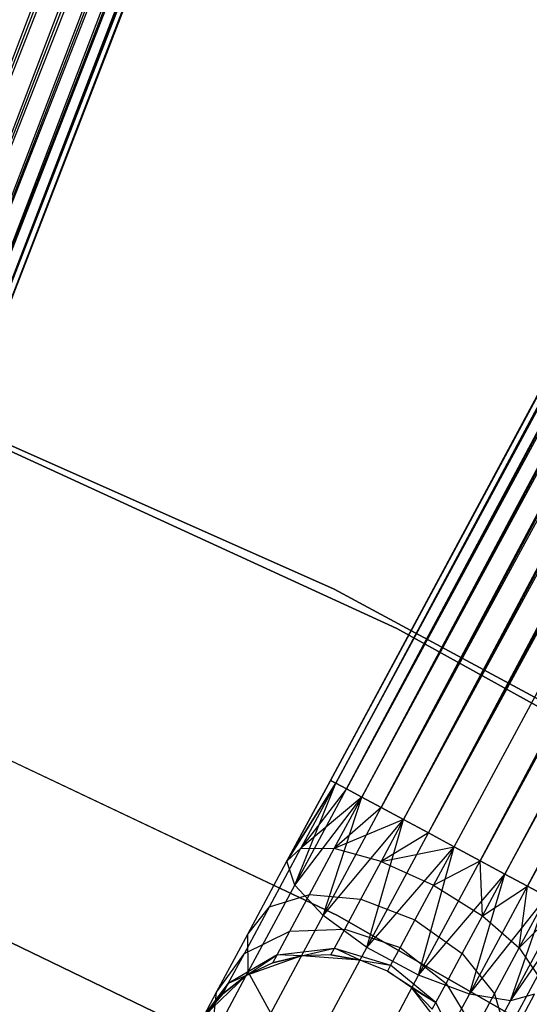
# Model space of a CAD drawing. Extents: x -102 to 102, y -101 to 102.
# Tile 431 of 481: x 17.4 to 21, y 37.01 to 43.97. Entities that reach past the tile are written whole.
import ezdxf

# ---------------------------------------------------------------- set-up
doc = ezdxf.new("R2010")
doc.units = 0
doc.header["$LTSCALE"] = 25.4
doc.layers.get('0').update_dxf_attribs({"linetype": 'CONTINUOUS'})

# ---------------------------------------------------------------- blocks, each defined once
blk = doc.blocks.new('NL2500011659_STL')
at = {"color": 0}
for p, q in [((29.3283, 75.1263, -6.5218), (16.0101, 40.1977, -6.5865)), ((29.3283, 75.1263, -6.5218), (16.0101, 40.1977, -6.5865)), ((16.0101, 40.1977, -8.4135), (29.5137, 75.0545, -8.4135)), ((16.0101, 40.1977, -8.4135), (29.5137, 75.0545, -8.4135)), ((16.179, 40.1323, -8.309), (29.5137, 75.0545, -8.4135)), ((16.179, 40.1323, -8.309), (29.5137, 75.0545, -8.4135)), ((16.0101, 40.1977, -6.5865), (29.6825, 74.9891, -6.691)), ((16.0101, 40.1977, -6.5865), (29.6825, 74.9891, -6.691)), ((16.179, 40.1323, -6.691), (29.6825, 74.9891, -6.691)), ((16.179, 40.1323, -6.691), (29.6825, 74.9891, -6.691)), ((29.6825, 74.9891, -6.691), (16.3238, 40.0762, -6.8309)), ((29.6825, 74.9891, -6.691), (16.3238, 40.0762, -6.8309)), ((29.8274, 74.9329, -8.1691), (16.179, 40.1323, -8.309)), ((29.8274, 74.9329, -8.1691), (16.179, 40.1323, -8.309)), ((16.3238, 40.0762, -8.1691), (29.8274, 74.9329, -8.1691)), ((16.3238, 40.0762, -8.1691), (29.8274, 74.9329, -8.1691)), ((16.4384, 40.0318, -8), (29.8274, 74.9329, -8.1691)), ((16.4384, 40.0318, -8), (29.8274, 74.9329, -8.1691)), ((16.3238, 40.0762, -6.8309), (29.942, 74.8885, -7)), ((16.3238, 40.0762, -6.8309), (29.942, 74.8885, -7)), ((16.4384, 40.0318, -7), (29.942, 74.8885, -7)), ((16.4384, 40.0318, -7), (29.942, 74.8885, -7)), ((30.0213, 74.8578, -7.809), (16.4384, 40.0318, -8)), ((30.0213, 74.8578, -7.809), (16.4384, 40.0318, -8)), ((29.942, 74.8885, -7), (16.5177, 40.0011, -7.191)), ((29.942, 74.8885, -7), (16.5177, 40.0011, -7.191)), ((16.5177, 40.0011, -7.809), (30.0213, 74.8578, -7.809)), ((16.5177, 40.0011, -7.809), (30.0213, 74.8578, -7.809)), ((16.5177, 40.0011, -7.191), (30.0618, 74.8421, -7.3955)), ((16.5177, 40.0011, -7.191), (30.0618, 74.8421, -7.3955)), ((16.5582, 39.9854, -7.6045), (30.0213, 74.8578, -7.809)), ((16.5582, 39.9854, -7.6045), (30.0213, 74.8578, -7.809)), ((30.0618, 74.8421, -7.3955), (16.5582, 39.9854, -7.6045)), ((16.5582, 39.9854, -7.3955), (30.0618, 74.8421, -7.3955)), ((30.0618, 74.8421, -7.3955), (16.5582, 39.9854, -7.6045)), ((16.5582, 39.9854, -7.3955), (30.0618, 74.8421, -7.3955)), ((19.595, 38.5904, -7.3955), (37.2796, 71.5235, -7.3955)), ((19.595, 38.5904, -7.6045), (37.2796, 71.5235, -7.3955)), ((19.595, 38.5904, -7.6045), (37.2796, 71.5235, -7.3955)), ((19.595, 38.5904, -7.3955), (37.2796, 71.5235, -7.3955)), ((37.3179, 71.5029, -7.809), (19.595, 38.5904, -7.6045)), ((37.3179, 71.5029, -7.809), (19.595, 38.5904, -7.6045)), ((37.2796, 71.5235, -7.3955), (19.6332, 38.5698, -7.191)), ((37.2796, 71.5235, -7.3955), (19.6332, 38.5698, -7.191)), ((19.6332, 38.5698, -7.809), (37.3179, 71.5029, -7.809)), ((19.6332, 38.5698, -7.809), (37.3179, 71.5029, -7.809)), ((19.7082, 38.5296, -8), (37.3179, 71.5029, -7.809)), ((19.7082, 38.5296, -8), (37.3179, 71.5029, -7.809)), ((19.6332, 38.5698, -7.191), (37.3929, 71.4627, -7)), ((19.6332, 38.5698, -7.191), (37.3929, 71.4627, -7)), ((19.7082, 38.5296, -7), (37.3929, 71.4627, -7)), ((19.7082, 38.5296, -7), (37.3929, 71.4627, -7)), ((37.3929, 71.4627, -7), (19.8164, 38.4715, -6.8309)), ((37.3929, 71.4627, -7), (19.8164, 38.4715, -6.8309)), ((37.5011, 71.4045, -8.1691), (19.7082, 38.5296, -8)), ((37.5011, 71.4045, -8.1691), (19.7082, 38.5296, -8)), ((19.8164, 38.4715, -8.1691), (37.5011, 71.4045, -8.1691)), ((19.8164, 38.4715, -8.1691), (37.5011, 71.4045, -8.1691)), ((19.9533, 38.398, -8.309), (37.5011, 71.4045, -8.1691)), ((19.9533, 38.398, -8.309), (37.5011, 71.4045, -8.1691)), ((19.8164, 38.4715, -6.8309), (37.638, 71.331, -6.691)), ((19.8164, 38.4715, -6.8309), (37.638, 71.331, -6.691)), ((19.9533, 38.398, -6.691), (37.638, 71.331, -6.691)), ((19.9533, 38.398, -6.691), (37.638, 71.331, -6.691)), ((37.638, 71.331, -6.691), (20.1128, 38.3123, -6.5865)), ((37.638, 71.331, -6.691), (20.1128, 38.3123, -6.5865)), ((37.7975, 71.2454, -8.4135), (19.9533, 38.398, -8.309)), ((37.7975, 71.2454, -8.4135), (19.9533, 38.398, -8.309)), ((20.1128, 38.3123, -8.4135), (37.7975, 71.2454, -8.4135)), ((20.1128, 38.3123, -8.4135), (37.7975, 71.2454, -8.4135)), ((20.288, 38.2182, -8.4782), (37.7975, 71.2454, -8.4135)), ((20.288, 38.2182, -8.4782), (37.7975, 71.2454, -8.4135)), ((20.1128, 38.3123, -6.5865), (37.9727, 71.1513, -6.5218)), ((20.1128, 38.3123, -6.5865), (37.9727, 71.1513, -6.5218)), ((20.288, 38.2182, -6.5218), (37.9727, 71.1513, -6.5218)), ((20.288, 38.2182, -6.5218), (37.9727, 71.1513, -6.5218)), ((20.288, 38.2182, -8.4782), (38.1558, 71.053, -8.5)), ((20.288, 38.2182, -8.4782), (38.1558, 71.053, -8.5)), ((20.4711, 38.1199, -6.5), (38.1558, 71.053, -6.5)), ((20.4711, 38.1199, -6.5), (38.1558, 71.053, -6.5)), ((20.4711, 38.1199, -8.5), (38.1558, 71.053, -8.5)), ((20.4711, 38.1199, -8.5), (38.1558, 71.053, -8.5)), ((20.6543, 38.0215, -8.4782), (38.1558, 71.053, -8.5)), ((20.6543, 38.0215, -8.4782), (38.1558, 71.053, -8.5)), ((20.6543, 38.0215, -6.5218), (38.339, 70.9546, -6.5218)), ((20.6543, 38.0215, -6.5218), (38.339, 70.9546, -6.5218)), ((38.339, 70.9546, -6.5218), (20.8295, 37.9275, -6.5865)), ((38.339, 70.9546, -6.5218), (20.8295, 37.9275, -6.5865)), ((38.5142, 70.8605, -8.4135), (20.6543, 38.0215, -8.4782)), ((38.5142, 70.8605, -8.4135), (20.6543, 38.0215, -8.4782)), ((20.8295, 37.9275, -8.4135), (38.5142, 70.8605, -8.4135)), ((20.8295, 37.9275, -8.4135), (38.5142, 70.8605, -8.4135)), ((20.989, 37.8418, -8.309), (38.5142, 70.8605, -8.4135)), ((20.989, 37.8418, -8.309), (38.5142, 70.8605, -8.4135)), ((20.8295, 37.9275, -6.5865), (38.6737, 70.7749, -6.691)), ((20.8295, 37.9275, -6.5865), (38.6737, 70.7749, -6.691)), ((20.989, 37.8418, -6.691), (38.6737, 70.7749, -6.691)), ((20.989, 37.8418, -6.691), (38.6737, 70.7749, -6.691)), ((38.8106, 70.7014, -8.1691), (20.989, 37.8418, -8.309)), ((38.8106, 70.7014, -8.1691), (20.989, 37.8418, -8.309)), ((19.621, 39.9422, 1), (16.5809, 41.2957, 1)), ((16.5809, 41.2957, 2), (19.621, 39.9422, 2)), ((19.621, 39.9422, 1), (16.5809, 41.2957, 1)), ((16.5809, 41.2957, 2), (19.621, 39.9422, 2)), ((20.065, 39.6653, 1), (17.0443, 41.0526, 1)), ((17.0443, 41.0526, -6.5), (20.065, 39.6653, -6.5)), ((20.065, 39.6653, 1), (17.0443, 41.0526, 1)), ((17.0443, 41.0526, -6.5), (20.065, 39.6653, -6.5)), ((22.5515, 38.3654, 1), (19.621, 39.9422, 1)), ((19.621, 39.9422, 1), (19.621, 39.9422, 2)), ((19.621, 39.9422, 2), (22.5515, 38.3654, 2)), ((19.621, 39.9422, 1), (19.621, 39.9422, 2)), ((22.5515, 38.3654, 1), (19.621, 39.9422, 1)), ((19.621, 39.9422, 2), (22.5515, 38.3654, 2)), ((22.9736, 38.056, 1), (20.065, 39.6653, 1)), ((20.065, 39.6653, -6.5), (22.9736, 38.056, -6.5)), ((20.065, 39.6653, 1), (20.065, 39.6653, -6.5)), ((22.9736, 38.056, 1), (20.065, 39.6653, 1)), ((20.065, 39.6653, -6.5), (22.9736, 38.056, -6.5)), ((20.065, 39.6653, 1), (20.065, 39.6653, -6.5)), ((16.7063, 39.0249, 1), (19.6451, 37.6327, 1)), ((19.6451, 37.6327, -6.5), (16.7063, 39.0249, -6.5)), ((19.6451, 37.6327, -6.5), (16.7063, 39.0249, -6.5)), ((16.7063, 39.0249, 1), (19.6451, 37.6327, 1)), ((19.2873, 38.0174, -7.5015), (19.595, 38.5904, -7.6045)), ((19.595, 38.5904, -7.3955), (19.2873, 38.0174, -7.5015)), ((19.595, 38.5904, -7.3955), (19.2873, 38.0174, -7.5015)), ((19.2873, 38.0174, -7.5015), (19.595, 38.5904, -7.6045)), ((19.2873, 38.0174, -7.5015), (19.6332, 38.5698, -7.809)), ((19.2873, 38.0174, -7.5015), (19.6332, 38.5698, -7.809)), ((19.6332, 38.5698, -7.191), (19.2873, 38.0174, -7.5015)), ((19.6332, 38.5698, -7.191), (19.2873, 38.0174, -7.5015)), ((19.3427, 37.849, -7.8776), (19.6332, 38.5698, -7.809)), ((19.3427, 37.849, -7.8776), (19.6332, 38.5698, -7.809)), ((19.6332, 38.5698, -7.191), (19.386, 38.1094, -7.1082)), ((19.6332, 38.5698, -7.191), (19.386, 38.1094, -7.1082)), ((19.595, 38.5904, -7.6045), (19.6332, 38.5698, -7.809)), ((19.6332, 38.5698, -7.191), (19.595, 38.5904, -7.3955)), ((19.6332, 38.5698, -7.191), (19.595, 38.5904, -7.3955)), ((19.595, 38.5904, -7.6045), (19.6332, 38.5698, -7.809)), ((19.6332, 38.5698, -7.809), (19.7082, 38.5296, -8)), ((19.7082, 38.5296, -7), (19.6332, 38.5698, -7.191)), ((19.7082, 38.5296, -7), (19.6332, 38.5698, -7.191)), ((19.6332, 38.5698, -7.809), (19.7082, 38.5296, -8)), ((19.3427, 37.849, -7.8776), (19.7082, 38.5296, -8)), ((19.3427, 37.849, -7.8776), (19.7082, 38.5296, -8)), ((19.3427, 37.849, -7.8776), (19.8164, 38.4715, -8.1691)), ((19.3427, 37.849, -7.8776), (19.8164, 38.4715, -8.1691)), ((19.7082, 38.5296, -7), (19.386, 38.1094, -7.1082)), ((19.7082, 38.5296, -7), (19.386, 38.1094, -7.1082)), ((19.8164, 38.4715, -6.8309), (19.386, 38.1094, -7.1082)), ((19.8164, 38.4715, -6.8309), (19.386, 38.1094, -7.1082)), ((19.5426, 37.6332, -8.1715), (19.8164, 38.4715, -8.1691)), ((19.5426, 37.6332, -8.1715), (19.8164, 38.4715, -8.1691)), ((19.6219, 38.1091, -6.7657), (19.8164, 38.4715, -6.8309)), ((19.6219, 38.1091, -6.7657), (19.8164, 38.4715, -6.8309)), ((19.7082, 38.5296, -8), (19.8164, 38.4715, -8.1691)), ((19.8164, 38.4715, -6.8309), (19.7082, 38.5296, -7)), ((19.8164, 38.4715, -6.8309), (19.7082, 38.5296, -7)), ((19.7082, 38.5296, -8), (19.8164, 38.4715, -8.1691)), ((19.8164, 38.4715, -8.1691), (19.9533, 38.398, -8.309)), ((19.9533, 38.398, -6.691), (19.8164, 38.4715, -6.8309)), ((19.9533, 38.398, -6.691), (19.8164, 38.4715, -6.8309)), ((19.8164, 38.4715, -8.1691), (19.9533, 38.398, -8.309)), ((19.5426, 37.6332, -8.1715), (19.9533, 38.398, -8.309)), ((19.5426, 37.6332, -8.1715), (19.9533, 38.398, -8.309)), ((19.9533, 38.398, -6.691), (19.6219, 38.1091, -6.7657)), ((19.9533, 38.398, -6.691), (19.6219, 38.1091, -6.7657)), ((19.9533, 38.398, -8.309), (20.1128, 38.3123, -8.4135)), ((20.1128, 38.3123, -6.5865), (19.9533, 38.398, -6.691)), ((20.1128, 38.3123, -6.5865), (19.9533, 38.398, -6.691)), ((19.9533, 38.398, -8.309), (20.1128, 38.3123, -8.4135)), ((19.5426, 37.6332, -8.1715), (20.1128, 38.3123, -8.4135)), ((19.5426, 37.6332, -8.1715), (20.1128, 38.3123, -8.4135)), ((20.1128, 38.3123, -6.5865), (19.6219, 38.1091, -6.7657)), ((20.1128, 38.3123, -6.5865), (19.6219, 38.1091, -6.7657)), ((19.8526, 37.4074, -8.3324), (20.1128, 38.3123, -8.4135)), ((19.8526, 37.4074, -8.3324), (20.1128, 38.3123, -8.4135)), ((20.1128, 38.3123, -6.5865), (19.954, 38.0165, -6.5333)), ((20.1128, 38.3123, -6.5865), (19.954, 38.0165, -6.5333)), ((20.1128, 38.3123, -8.4135), (20.288, 38.2182, -8.4782)), ((20.288, 38.2182, -6.5218), (20.1128, 38.3123, -6.5865)), ((20.288, 38.2182, -6.5218), (20.1128, 38.3123, -6.5865)), ((20.1128, 38.3123, -8.4135), (20.288, 38.2182, -8.4782)), ((19.8526, 37.4074, -8.3324), (20.288, 38.2182, -8.4782)), ((19.8526, 37.4074, -8.3324), (20.288, 38.2182, -8.4782)), ((20.288, 38.2182, -6.5218), (19.954, 38.0165, -6.5333)), ((20.288, 38.2182, -6.5218), (19.954, 38.0165, -6.5333)), ((20.288, 38.2182, -8.4782), (20.4711, 38.1199, -8.5)), ((20.4711, 38.1199, -6.5), (20.288, 38.2182, -6.5218)), ((20.4711, 38.1199, -6.5), (20.288, 38.2182, -6.5218)), ((20.288, 38.2182, -8.4782), (20.4711, 38.1199, -8.5)), ((19.8526, 37.4074, -8.3324), (20.4711, 38.1199, -8.5)), ((19.8526, 37.4074, -8.3324), (20.4711, 38.1199, -8.5)), ((19.954, 38.0165, -6.5333), (20.4711, 38.1199, -6.5)), ((19.954, 38.0165, -6.5333), (20.4711, 38.1199, -6.5)), ((20.2189, 37.2107, -8.3324), (20.4711, 38.1199, -8.5)), ((20.2189, 37.2107, -8.3324), (20.4711, 38.1199, -8.5)), ((20.4711, 38.1199, -6.5), (20.3249, 37.8476, -6.4511)), ((20.4711, 38.1199, -6.5), (20.3249, 37.8476, -6.4511)), ((20.6543, 38.0215, -6.5218), (20.4711, 38.1199, -6.5)), ((20.4711, 38.1199, -8.5), (20.6543, 38.0215, -8.4782)), ((20.6543, 38.0215, -6.5218), (20.4711, 38.1199, -6.5)), ((20.4711, 38.1199, -8.5), (20.6543, 38.0215, -8.4782)), ((19.163, 37.6941, -6.868), (19.386, 38.1094, -7.1082)), ((19.163, 37.6941, -6.868), (19.386, 38.1094, -7.1082)), ((19.2873, 38.0174, -7.5015), (19.386, 38.1094, -7.1082)), ((19.2873, 38.0174, -7.5015), (19.386, 38.1094, -7.1082)), ((19.386, 38.1094, -7.1082), (19.6219, 38.1091, -6.7657)), ((19.386, 38.1094, -7.1082), (19.6219, 38.1091, -6.7657)), ((19.4463, 37.7823, -6.5767), (19.6219, 38.1091, -6.7657)), ((19.4463, 37.7823, -6.5767), (19.6219, 38.1091, -6.7657)), ((19.954, 38.0165, -6.5333), (19.6219, 38.1091, -6.7657)), ((19.954, 38.0165, -6.5333), (19.6219, 38.1091, -6.7657)), ((19.0097, 37.5006, -7.2026), (19.2873, 38.0174, -7.5015)), ((19.0097, 37.5006, -7.2026), (19.2873, 38.0174, -7.5015)), ((19.3427, 37.849, -7.8776), (19.2873, 38.0174, -7.5015)), ((19.3427, 37.849, -7.8776), (19.2873, 38.0174, -7.5015)), ((19.8107, 37.7497, -6.379), (19.954, 38.0165, -6.5333)), ((19.8107, 37.7497, -6.379), (19.954, 38.0165, -6.5333)), ((19.954, 38.0165, -6.5333), (20.3249, 37.8476, -6.4511)), ((19.954, 38.0165, -6.5333), (20.3249, 37.8476, -6.4511)), ((20.2189, 37.2107, -8.3324), (20.6543, 38.0215, -8.4782)), ((20.2189, 37.2107, -8.3324), (20.6543, 38.0215, -8.4782)), ((20.3249, 37.8476, -6.4511), (20.6543, 38.0215, -6.5218)), ((20.3249, 37.8476, -6.4511), (20.6543, 38.0215, -6.5218)), ((20.6706, 37.6317, -6.5333), (20.6543, 38.0215, -6.5218)), ((20.6706, 37.6317, -6.5333), (20.6543, 38.0215, -6.5218)), ((20.8295, 37.9275, -6.5865), (20.6543, 38.0215, -6.5218)), ((20.6543, 38.0215, -8.4782), (20.8295, 37.9275, -8.4135)), ((20.6543, 38.0215, -8.4782), (20.8295, 37.9275, -8.4135)), ((20.8295, 37.9275, -6.5865), (20.6543, 38.0215, -6.5218)), ((20.2189, 37.2107, -8.3324), (20.8295, 37.9275, -8.4135)), ((20.2189, 37.2107, -8.3324), (20.8295, 37.9275, -8.4135)), ((20.5783, 37.077, -8.1715), (20.8295, 37.9275, -8.4135)), ((20.5783, 37.077, -8.1715), (20.8295, 37.9275, -8.4135)), ((20.6706, 37.6317, -6.5333), (20.8295, 37.9275, -6.5865)), ((20.6706, 37.6317, -6.5333), (20.8295, 37.9275, -6.5865)), ((20.989, 37.8418, -6.691), (20.8295, 37.9275, -6.5865)), ((20.8295, 37.9275, -8.4135), (20.989, 37.8418, -8.309)), ((20.8295, 37.9275, -8.4135), (20.989, 37.8418, -8.309)), ((20.989, 37.8418, -6.691), (20.8295, 37.9275, -6.5865)), ((19.013, 37.235, -7.5225), (19.3427, 37.849, -7.8776)), ((19.013, 37.235, -7.5225), (19.3427, 37.849, -7.8776)), ((19.5426, 37.6332, -8.1715), (19.3427, 37.849, -7.8776)), ((19.5426, 37.6332, -8.1715), (19.3427, 37.849, -7.8776)), ((20.3249, 37.8476, -6.4511), (20.1931, 37.602, -6.309)), ((20.3249, 37.8476, -6.4511), (20.1931, 37.602, -6.309)), ((20.3249, 37.8476, -6.4511), (20.6706, 37.6317, -6.5333)), ((20.3249, 37.8476, -6.4511), (20.6706, 37.6317, -6.5333)), ((20.5783, 37.077, -8.1715), (20.989, 37.8418, -8.309)), ((20.5783, 37.077, -8.1715), (20.989, 37.8418, -8.309)), ((20.6706, 37.6317, -6.5333), (20.989, 37.8418, -6.691)), ((20.6706, 37.6317, -6.5333), (20.989, 37.8418, -6.691)), ((20.9313, 37.406, -6.7657), (20.989, 37.8418, -6.691)), ((20.9313, 37.406, -6.7657), (20.989, 37.8418, -6.691)), ((21.1259, 37.7683, -6.8309), (20.989, 37.8418, -6.691)), ((20.989, 37.8418, -8.309), (21.1259, 37.7683, -8.1691)), ((20.989, 37.8418, -8.309), (21.1259, 37.7683, -8.1691)), ((21.1259, 37.7683, -6.8309), (20.989, 37.8418, -6.691)), ((19.163, 37.6941, -6.868), (19.4463, 37.7823, -6.5767)), ((19.163, 37.6941, -6.868), (19.4463, 37.7823, -6.5767)), ((19.307, 37.5229, -6.2823), (19.4463, 37.7823, -6.5767)), ((19.307, 37.5229, -6.2823), (19.4463, 37.7823, -6.5767)), ((19.4463, 37.7823, -6.5767), (19.8107, 37.7497, -6.379)), ((19.4463, 37.7823, -6.5767), (19.8107, 37.7497, -6.379)), ((19.697, 37.5379, -6.1386), (19.8107, 37.7497, -6.379)), ((19.697, 37.5379, -6.1386), (19.8107, 37.7497, -6.379)), ((19.8107, 37.7497, -6.379), (20.1931, 37.602, -6.309)), ((19.8107, 37.7497, -6.379), (20.1931, 37.602, -6.309)), ((20.5783, 37.077, -8.1715), (21.1259, 37.7683, -8.1691)), ((20.5783, 37.077, -8.1715), (21.1259, 37.7683, -8.1691)), ((20.8686, 37.0295, -7.8776), (21.1259, 37.7683, -8.1691)), ((20.8686, 37.0295, -7.8776), (21.1259, 37.7683, -8.1691)), ((20.8686, 37.0295, -7.8776), (21.2341, 37.7102, -8)), ((20.8686, 37.0295, -7.8776), (21.2341, 37.7102, -8)), ((20.9313, 37.406, -6.7657), (21.1259, 37.7683, -6.8309)), ((20.9313, 37.406, -6.7657), (21.1259, 37.7683, -6.8309)), ((20.9313, 37.406, -6.7657), (21.2341, 37.7102, -7)), ((20.9313, 37.406, -6.7657), (21.2341, 37.7102, -7)), ((18.986, 37.3646, -6.4939), (19.163, 37.6941, -6.868)), ((18.986, 37.3646, -6.4939), (19.163, 37.6941, -6.868)), ((19.0097, 37.5006, -7.2026), (19.163, 37.6941, -6.868)), ((19.0097, 37.5006, -7.2026), (19.163, 37.6941, -6.868)), ((19.1722, 36.9433, -7.7725), (19.5426, 37.6332, -8.1715)), ((19.1722, 36.9433, -7.7725), (19.5426, 37.6332, -8.1715)), ((19.8526, 37.4074, -8.3324), (19.5426, 37.6332, -8.1715)), ((19.8526, 37.4074, -8.3324), (19.5426, 37.6332, -8.1715)), ((19.6451, 37.6327, 1), (22.4688, 36.0196, 1)), ((22.4688, 36.0196, -6.5), (19.6451, 37.6327, -6.5)), ((19.6451, 37.6327, -6.5), (19.6451, 37.6327, 1)), ((19.6451, 37.6327, -6.5), (19.6451, 37.6327, 1)), ((22.4688, 36.0196, -6.5), (19.6451, 37.6327, -6.5)), ((19.6451, 37.6327, 1), (22.4688, 36.0196, 1)), ((20.5274, 37.3648, -6.379), (20.6706, 37.6317, -6.5333)), ((20.5274, 37.3648, -6.379), (20.6706, 37.6317, -6.5333)), ((20.6706, 37.6317, -6.5333), (20.9313, 37.406, -6.7657)), ((20.6706, 37.6317, -6.5333), (20.9313, 37.406, -6.7657)), ((20.8686, 37.0295, -7.8776), (21.309, 37.6699, -7.809)), ((20.8686, 37.0295, -7.8776), (21.309, 37.6699, -7.809)), ((20.1931, 37.602, -6.309), (20.0884, 37.4071, -6.0878)), ((20.1931, 37.602, -6.309), (20.0884, 37.4071, -6.0878)), ((20.1931, 37.602, -6.309), (20.5274, 37.3648, -6.379)), ((20.1931, 37.602, -6.309), (20.5274, 37.3648, -6.379)), ((18.7895, 37.0904, -6.737), (19.0097, 37.5006, -7.2026)), ((18.7895, 37.0904, -6.737), (19.0097, 37.5006, -7.2026)), ((18.986, 37.3646, -6.4939), (19.307, 37.5229, -6.2823)), ((18.986, 37.3646, -6.4939), (19.307, 37.5229, -6.2823)), ((19.013, 37.235, -7.5225), (19.0097, 37.5006, -7.2026)), ((19.013, 37.235, -7.5225), (19.0097, 37.5006, -7.2026)), ((19.2176, 37.3563, -5.9113), (19.307, 37.5229, -6.2823)), ((19.2176, 37.3563, -5.9113), (19.307, 37.5229, -6.2823)), ((19.307, 37.5229, -6.2823), (19.697, 37.5379, -6.1386)), ((19.307, 37.5229, -6.2823), (19.697, 37.5379, -6.1386)), ((19.624, 37.402, -5.8357), (19.697, 37.5379, -6.1386)), ((19.624, 37.402, -5.8357), (19.697, 37.5379, -6.1386)), ((19.697, 37.5379, -6.1386), (20.0884, 37.4071, -6.0878)), ((19.697, 37.5379, -6.1386), (20.0884, 37.4071, -6.0878)), ((17.2596, 37.4789), (18.6755, 36.7946)), ((18.6755, 36.7946, -2), (17.2596, 37.4789, -2)), ((18.6755, 36.7946, -2), (17.2596, 37.4789, -2)), ((17.2596, 37.4789), (18.6755, 36.7946)), ((18.7895, 37.0904, -6.737), (18.986, 37.3646, -6.4939)), ((18.7895, 37.0904, -6.737), (18.986, 37.3646, -6.4939)), ((18.8724, 37.153, -6.0225), (18.986, 37.3646, -6.4939)), ((18.8724, 37.153, -6.0225), (18.986, 37.3646, -6.4939)), ((19.2176, 37.3563, -5.9113), (18.8724, 37.153, -6.0225)), ((19.2176, 37.3563, -5.9113), (18.8724, 37.153, -6.0225)), ((18.9985, 37.2081, -5.5), (19.2176, 37.3563, -5.9113)), ((18.9985, 37.2081, -5.5), (19.2176, 37.3563, -5.9113)), ((19.1868, 37.2989, -5.5), (19.2176, 37.3563, -5.9113)), ((19.1868, 37.2989, -5.5), (19.2176, 37.3563, -5.9113)), ((19.2176, 37.3563, -5.9113), (19.624, 37.402, -5.8357)), ((19.2176, 37.3563, -5.9113), (19.624, 37.402, -5.8357)), ((19.3898, 37.3487, -5.5), (19.2176, 37.3563, -5.9113)), ((19.3898, 37.3487, -5.5), (19.2176, 37.3563, -5.9113)), ((19.3898, 37.3487, -5.5), (19.624, 37.402, -5.8357)), ((19.3898, 37.3487, -5.5), (19.624, 37.402, -5.8357)), ((19.5988, 37.3551, -5.5), (19.3898, 37.3487, 0)), ((19.5988, 37.3551, -5.5), (19.3898, 37.3487, -5.5)), ((19.5988, 37.3551, -5.5), (19.3898, 37.3487, 0)), ((19.5988, 37.3551, -5.5), (19.3898, 37.3487, -5.5)), ((19.4598, 36.676, -7.9094), (19.8526, 37.4074, -8.3324)), ((19.4598, 36.676, -7.9094), (19.8526, 37.4074, -8.3324)), ((19.5988, 37.3551, -5.5), (19.624, 37.402, -5.8357)), ((19.5988, 37.3551, -5.5), (19.624, 37.402, -5.8357)), ((19.8045, 37.318, -5.5), (19.5988, 37.3551, -5.5)), ((19.5988, 37.3551, -5.5), (19.8045, 37.318, 0)), ((19.5988, 37.3551, -5.5), (19.8045, 37.318, 0)), ((19.8045, 37.318, -5.5), (19.5988, 37.3551, -5.5)), ((19.8045, 37.318, -5.5), (19.624, 37.402, -5.8357)), ((19.624, 37.402, -5.8357), (20.0212, 37.282, -5.809)), ((19.624, 37.402, -5.8357), (20.0212, 37.282, -5.809)), ((19.8045, 37.318, -5.5), (19.624, 37.402, -5.8357)), ((20.2189, 37.2107, -8.3324), (19.8526, 37.4074, -8.3324)), ((20.2189, 37.2107, -8.3324), (19.8526, 37.4074, -8.3324)), ((20.0884, 37.4071, -6.0878), (20.0212, 37.282, -5.809)), ((20.0884, 37.4071, -6.0878), (20.0212, 37.282, -5.809)), ((20.0884, 37.4071, -6.0878), (20.4136, 37.1531, -6.1386)), ((20.0884, 37.4071, -6.0878), (20.4136, 37.1531, -6.1386)), ((20.4136, 37.1531, -6.1386), (20.5274, 37.3648, -6.379)), ((20.4136, 37.1531, -6.1386), (20.5274, 37.3648, -6.379)), ((20.5274, 37.3648, -6.379), (20.7558, 37.0791, -6.5767)), ((20.5274, 37.3648, -6.379), (20.7558, 37.0791, -6.5767)), ((20.7558, 37.0791, -6.5767), (20.9313, 37.406, -6.7657)), ((20.7558, 37.0791, -6.5767), (20.9313, 37.406, -6.7657)), ((20.9313, 37.406, -6.7657), (21.0618, 37.2096, -7.1082)), ((20.9313, 37.406, -6.7657), (21.0618, 37.2096, -7.1082)), ((19.3898, 37.3487, 0), (18.9985, 37.2081, 0)), ((19.3898, 37.3487, 0), (18.9985, 37.2081, 0)), ((19.1868, 37.2989, -5.5), (18.9985, 37.2081, 0)), ((19.1868, 37.2989, -5.5), (18.9985, 37.2081, -5.5)), ((19.1868, 37.2989, -5.5), (18.9985, 37.2081, 0)), ((19.1868, 37.2989, -5.5), (18.9985, 37.2081, -5.5)), ((19.3898, 37.3487, -5.5), (19.1868, 37.2989, -5.5)), ((19.1868, 37.2989, -5.5), (19.3898, 37.3487, 0)), ((19.1868, 37.2989, -5.5), (19.3898, 37.3487, 0)), ((19.3898, 37.3487, -5.5), (19.1868, 37.2989, -5.5)), ((19.8045, 37.318, 0), (19.3898, 37.3487, 0)), ((19.8045, 37.318, 0), (19.3898, 37.3487, 0)), ((19.3898, 37.3487, -5.5), (19.3898, 37.3487, 0)), ((19.3898, 37.3487, -5.5), (19.3898, 37.3487, 0)), ((19.998, 37.2389, 0), (19.8045, 37.318, 0)), ((19.998, 37.2389, -5.5), (19.8045, 37.318, -5.5)), ((19.8045, 37.318, -5.5), (19.8045, 37.318, 0)), ((19.998, 37.2389, 0), (19.8045, 37.318, 0)), ((19.8045, 37.318, -5.5), (19.8045, 37.318, 0)), ((19.8045, 37.318, -5.5), (20.0212, 37.282, -5.809)), ((19.8045, 37.318, -5.5), (20.0212, 37.282, -5.809)), ((19.998, 37.2389, -5.5), (19.8045, 37.318, -5.5)), ((20.0212, 37.282, -5.809), (19.998, 37.2389, -5.5)), ((20.0212, 37.282, -5.809), (19.998, 37.2389, -5.5)), ((20.3406, 37.0171, -5.8357), (20.0212, 37.282, -5.809)), ((20.3406, 37.0171, -5.8357), (20.0212, 37.282, -5.809)), ((18.7513, 36.7477, -6.9695), (19.013, 37.235, -7.5225)), ((18.7513, 36.7477, -6.9695), (19.013, 37.235, -7.5225)), ((19.1722, 36.9433, -7.7725), (19.013, 37.235, -7.5225)), ((19.1722, 36.9433, -7.7725), (19.013, 37.235, -7.5225)), ((20.1709, 37.1213, 0), (19.998, 37.2389, 0)), ((20.1709, 37.1213, -5.5), (19.998, 37.2389, -5.5)), ((19.998, 37.2389, -5.5), (19.998, 37.2389, 0)), ((20.1709, 37.1213, 0), (19.998, 37.2389, 0)), ((19.998, 37.2389, -5.5), (19.998, 37.2389, 0)), ((19.998, 37.2389, -5.5), (20.3406, 37.0171, -5.8357)), ((20.1709, 37.1213, -5.5), (19.998, 37.2389, -5.5)), ((19.998, 37.2389, -5.5), (20.3406, 37.0171, -5.8357)), ((18.8724, 37.153, -6.0225), (18.648, 36.827, -6.1503)), ((18.8724, 37.153, -6.0225), (18.648, 36.827, -6.1503)), ((18.9985, 37.2081, 0), (18.6982, 36.9204, 0)), ((18.9985, 37.2081, 0), (18.6982, 36.9204, 0)), ((18.6982, 36.9204, -5.5), (18.8724, 37.153, -6.0225)), ((18.6982, 36.9204, -5.5), (18.8724, 37.153, -6.0225)), ((18.9985, 37.2081, -5.5), (18.8333, 37.08, -5.5)), ((18.8333, 37.08, -5.5), (18.9985, 37.2081, 0)), ((18.8333, 37.08, -5.5), (18.9985, 37.2081, 0)), ((18.9985, 37.2081, -5.5), (18.8333, 37.08, -5.5)), ((18.8333, 37.08, -5.5), (18.8724, 37.153, -6.0225)), ((18.8333, 37.08, -5.5), (18.8724, 37.153, -6.0225)), ((18.9985, 37.2081, -5.5), (18.8724, 37.153, -6.0225)), ((18.9985, 37.2081, -5.5), (18.8724, 37.153, -6.0225)), ((18.9985, 37.2081, -5.5), (18.9985, 37.2081, 0)), ((18.9985, 37.2081, -5.5), (18.9985, 37.2081, 0)), ((19.8262, 36.4793, -7.9094), (20.2189, 37.2107, -8.3324)), ((19.8262, 36.4793, -7.9094), (20.2189, 37.2107, -8.3324)), ((20.5783, 37.077, -8.1715), (20.2189, 37.2107, -8.3324)), ((20.5783, 37.077, -8.1715), (20.2189, 37.2107, -8.3324)), ((20.3406, 37.0171, -5.8357), (20.4136, 37.1531, -6.1386)), ((20.3406, 37.0171, -5.8357), (20.4136, 37.1531, -6.1386)), ((20.4136, 37.1531, -6.1386), (20.6165, 36.8197, -6.2823)), ((20.4136, 37.1531, -6.1386), (20.6165, 36.8197, -6.2823)), ((20.8388, 36.7943, -6.868), (21.0618, 37.2096, -7.1082)), ((20.8388, 36.7943, -6.868), (21.0618, 37.2096, -7.1082)), ((18.648, 36.827, -6.1503), (18.7895, 37.0904, -6.737)), ((18.648, 36.827, -6.1503), (18.7895, 37.0904, -6.737)), ((18.8333, 37.08, -5.5), (18.6982, 36.9204, 0)), ((18.8333, 37.08, -5.5), (18.6982, 36.9204, -5.5)), ((18.8333, 37.08, -5.5), (18.6982, 36.9204, 0)), ((18.8333, 37.08, -5.5), (18.6982, 36.9204, -5.5)), ((18.7513, 36.7477, -6.9695), (18.7895, 37.0904, -6.737)), ((18.7513, 36.7477, -6.9695), (18.7895, 37.0904, -6.737)), ((20.4255, 36.7925, 0), (20.1709, 37.1213, 0)), ((20.3155, 36.9703, -5.5), (20.1709, 37.1213, 0)), ((20.4255, 36.7925, 0), (20.1709, 37.1213, 0)), ((20.3155, 36.9703, -5.5), (20.1709, 37.1213, 0)), ((20.3155, 36.9703, -5.5), (20.1709, 37.1213, -5.5)), ((20.1709, 37.1213, -5.5), (20.1709, 37.1213, 0)), ((20.1709, 37.1213, -5.5), (20.1709, 37.1213, 0)), ((20.1709, 37.1213, -5.5), (20.3406, 37.0171, -5.8357)), ((20.1709, 37.1213, -5.5), (20.3406, 37.0171, -5.8357)), ((20.3155, 36.9703, -5.5), (20.1709, 37.1213, -5.5)), ((20.2079, 36.3872, -7.7725), (20.5783, 37.077, -8.1715)), ((20.2079, 36.3872, -7.7725), (20.5783, 37.077, -8.1715)), ((20.8686, 37.0295, -7.8776), (20.5783, 37.077, -8.1715)), ((20.8686, 37.0295, -7.8776), (20.5783, 37.077, -8.1715)), ((20.6165, 36.8197, -6.2823), (20.7558, 37.0791, -6.5767)), ((20.6165, 36.8197, -6.2823), (20.7558, 37.0791, -6.5767)), ((20.7558, 37.0791, -6.5767), (20.8388, 36.7943, -6.868)), ((20.7558, 37.0791, -6.5767), (20.8388, 36.7943, -6.868)), ((20.7621, 36.5596, -7.2026), (21.0397, 37.0764, -7.5015)), ((20.7621, 36.5596, -7.2026), (21.0397, 37.0764, -7.5015)), ((21.0397, 37.0764, -7.5015), (20.8686, 37.0295, -7.8776)), ((21.0397, 37.0764, -7.5015), (20.8686, 37.0295, -7.8776)), ((20.3155, 36.9703, -5.5), (20.3406, 37.0171, -5.8357)), ((20.3155, 36.9703, -5.5), (20.3406, 37.0171, -5.8357)), ((20.5271, 36.6532, -5.9113), (20.3406, 37.0171, -5.8357)), ((20.5271, 36.6532, -5.9113), (20.3406, 37.0171, -5.8357)), ((20.5389, 36.4156, -7.5225), (20.8686, 37.0295, -7.8776)), ((20.5389, 36.4156, -7.5225), (20.8686, 37.0295, -7.8776))]:
    blk.add_line(p, q, dxfattribs=at)

msp = doc.modelspace()

# ---------------------------------------------------------------- block references
at = {"color": 0}
msp.add_blockref('NL2500011659_STL', (0, 0), dxfattribs=at)

doc.saveas('drawing.dxf')
